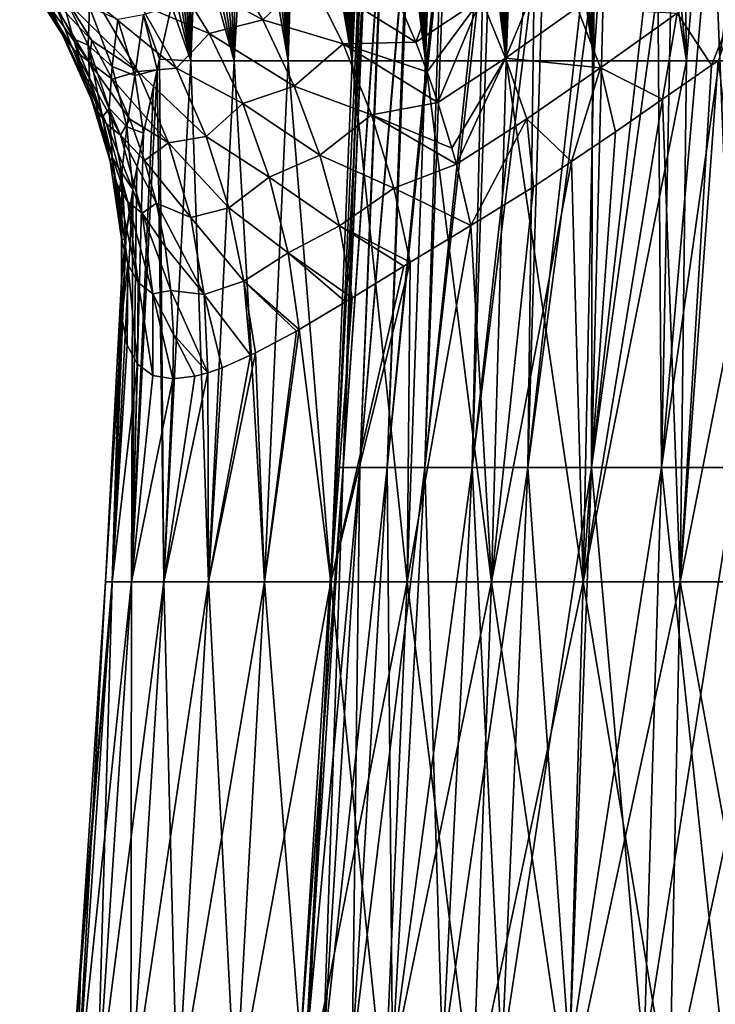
# Model space of a CAD drawing. Header units: metres. Extents: x 26 to 263, y -109 to 109.
# Tile 507 of 656: x 75 to 85, y 47 to 61. Entities that reach past the tile are written whole.
import ezdxf

# ---------------------------------------------------------------- set-up
doc = ezdxf.new("R2010")
doc.units = ezdxf.units.M
doc.layers.add('solid_500750', color=7, linetype='CONTINUOUS')

msp = doc.modelspace()

# ---------------------------------------------------------------- linework, layer by layer
at = {"layer": 'solid_500750'}
for points in [[(81.684097, 60.500385, 9.981249), (81.286934, 68.114441, 9.440097), (81.172264, 68.089569, 9.358122)], [(81.684097, 60.500385, 9.981249), (81.395271, 68.118271, 9.516115), (81.286934, 68.114441, 9.440097)], [(81.684097, 60.500385, 9.981249), (81.507332, 68.106926, 9.593202), (81.395271, 68.118271, 9.516115)], [(81.684097, 60.500385, 9.981249), (81.634537, 68.068565, 9.679015), (81.507332, 68.106926, 9.593202)], [(81.684097, 60.500385, 9.981249), (80.911308, 67.966537, 9.165247), (80.753113, 67.846764, 9.043899)], [(81.684097, 60.500385, 9.981249), (81.048988, 68.044113, 9.268091), (80.911308, 67.966537, 9.165247)], [(81.684097, 60.500385, 9.981249), (81.172264, 68.089569, 9.358122), (81.048988, 68.044113, 9.268091)], [(81.684097, 60.500385, 9.981249), (81.782043, 68.003372, 9.776025), (81.634537, 68.068565, 9.679015)], [(81.684097, 60.500385, 9.981249), (81.953728, 67.902893, 9.88558), (81.782043, 68.003372, 9.776025)], [(80.499313, 60.500385, 9.124457), (80.753113, 67.846764, 9.043899), (80.572395, 67.678085, 8.900758)], [(80.499313, 60.500385, 9.124457), (81.684097, 60.500385, 9.981249), (80.753113, 67.846764, 9.043899)], [(81.684097, 60.500385, 9.981249), (82.965652, 60.500385, 10.685098), (81.953728, 67.902893, 9.88558)], [(82.965652, 60.500385, 10.685098), (82.154106, 67.75206, 10.009079), (81.953728, 67.902893, 9.88558)], [(80.499313, 60.500385, 9.124457), (80.572395, 67.678085, 8.900758), (80.367157, 67.45591, 8.731836)], [(82.965652, 60.500385, 10.685098), (82.388733, 67.53936, 10.147728), (82.154106, 67.75206, 10.009079)], [(82.965652, 60.500385, 10.685098), (82.663574, 67.257324, 10.301973), (82.388733, 67.53936, 10.147728)], [(80.499313, 60.500385, 9.124457), (80.367157, 67.45591, 8.731836), (80.142563, 67.195084, 8.538237)], [(82.965652, 60.500385, 10.685098), (82.98465, 66.894409, 10.471313), (82.663574, 67.257324, 10.301973)], [(80.499313, 60.500385, 9.124457), (80.142563, 67.195084, 8.538237), (79.918869, 66.939781, 8.335031)], [(80.499313, 60.500385, 9.124457), (79.918869, 66.939781, 8.335031), (79.721992, 66.737633, 8.146345)], [(82.965652, 60.500385, 10.685098), (83.367538, 66.445877, 10.658002), (82.98465, 66.894409, 10.471313)], [(79.429466, 60.500385, 8.127853), (79.721992, 66.737633, 8.146345), (79.554741, 66.592751, 7.977898)], [(79.429466, 60.500385, 8.127853), (80.499313, 60.500385, 9.124457), (79.721992, 66.737633, 8.146345)], [(79.508743, 66.55407, 7.930303), (79.429466, 60.500385, 8.127853), (79.554741, 66.592751, 7.977898)], [(79.508743, 66.55407, 7.930303), (79.45005, 66.48922, 7.869324), (79.429466, 60.500385, 8.127853)], [(79.378815, 66.398117, 7.794566), (79.297478, 66.281242, 7.708034), (79.429466, 60.500385, 8.127853)], [(79.45005, 66.48922, 7.869324), (79.378815, 66.398117, 7.794566), (79.429466, 60.500385, 8.127853)], [(82.965652, 60.500385, 10.685098), (84.324348, 60.500385, 11.225221), (83.367538, 66.445877, 10.658002)], [(84.324348, 60.500385, 11.225221), (83.79406, 65.949257, 10.846847), (83.367538, 66.445877, 10.658002)], [(79.297478, 66.281242, 7.708034), (79.208473, 66.142876, 7.61168), (79.429466, 60.500385, 8.127853)], [(79.208473, 66.142876, 7.61168), (79.116631, 65.991577, 7.510283), (79.429466, 60.500385, 8.127853)], [(79.116631, 65.991577, 7.510283), (79.023079, 65.83226, 7.404706), (79.429466, 60.500385, 8.127853)], [(84.324348, 60.500385, 11.225221), (84.239906, 65.453751, 11.023202), (83.79406, 65.949257, 10.846847)], [(79.023079, 65.83226, 7.404706), (78.92881, 65.667908, 7.295827), (79.429466, 60.500385, 8.127853)], [(78.92881, 65.667908, 7.295827), (78.83342, 65.500656, 7.18287), (79.429466, 60.500385, 8.127853)], [(78.83342, 65.500656, 7.18287), (78.736282, 65.329842, 7.064801), (79.429466, 60.500385, 8.127853)], [(84.324348, 60.500385, 11.225221), (84.702988, 64.969231, 11.184441), (84.239906, 65.453751, 11.023202)], [(78.736282, 65.329842, 7.064801), (78.636116, 65.154243, 6.939644), (79.429466, 60.500385, 8.127853)], [(78.636116, 65.154243, 6.939644), (78.490952, 60.500385, 7.006706), (79.429466, 60.500385, 8.127853)], [(78.636116, 65.154243, 6.939644), (78.53228, 64.97345, 6.805992), (78.490952, 60.500385, 7.006706)], [(78.53228, 64.97345, 6.805992), (78.424652, 64.787277, 6.663013), (78.490952, 60.500385, 7.006706)], [(84.324348, 60.500385, 11.225221), (85.739365, 60.500385, 11.59334), (84.702988, 64.969231, 11.184441)], [(85.739365, 60.500385, 11.59334), (85.194748, 64.502182, 11.331694), (84.702988, 64.969231, 11.184441)], [(78.424652, 64.787277, 6.663013), (78.310524, 64.591835, 6.5061), (78.490952, 60.500385, 7.006706)], [(78.310524, 64.591835, 6.5061), (78.187241, 64.382835, 6.330015), (78.490952, 60.500385, 7.006706)], [(78.187241, 64.382835, 6.330015), (78.048218, 64.150002, 6.122481), (78.490952, 60.500385, 7.006706)], [(78.048218, 64.150002, 6.122481), (77.895531, 63.893887, 5.882686), (78.490952, 60.500385, 7.006706)], [(77.895531, 63.893887, 5.882686), (77.698135, 60.500385, 5.778196), (78.490952, 60.500385, 7.006706)], [(77.895531, 63.893887, 5.882686), (77.730148, 63.612782, 5.607369), (77.698135, 60.500385, 5.778196)], [(77.730148, 63.612782, 5.607369), (77.580788, 63.352493, 5.342975), (77.698135, 60.500385, 5.778196)], [(77.580788, 63.352493, 5.342975), (77.447273, 63.111515, 5.092308), (77.698135, 60.500385, 5.778196)], [(77.447273, 63.111515, 5.092308), (77.331879, 62.889713, 4.863692), (77.698135, 60.500385, 5.778196)], [(79.213623, 54.543747), (79.586929, 63.182442), (79.665291, 63.182442, 1.145579)], [(79.295456, 54.543747, -1.196412), (79.586929, 63.182442), (79.213623, 54.543747)], [(79.295456, 54.543747, 1.196412), (79.213623, 54.543747), (79.665291, 63.182442, 1.145579)], [(79.599152, 63.176834, -0.456587), (79.586929, 63.182442), (79.295456, 54.543747, -1.196412)], [(79.295456, 54.543747, 1.196412), (79.665291, 63.182442, 1.145579), (79.898911, 63.182442, 2.269818)], [(79.295456, 54.543747, 1.196412), (79.898911, 63.182442, 2.269818), (79.539444, 54.543747, 2.370537)], [(79.659027, 63.065556, -1.127867), (79.599152, 63.176834, -0.456587), (79.295456, 54.543747, -1.196412)], [(79.878441, 62.916149, -2.228696), (79.659027, 63.065556, -1.127867), (79.295456, 54.543747, -1.196412)], [(79.539444, 54.543747, 2.370537), (79.898911, 63.182442, 2.269818), (80.28344, 63.182442, 3.351775)], [(79.539444, 54.543747, 2.370537), (80.28344, 63.182442, 3.351775), (79.941032, 54.543747, 3.500504)], [(79.941032, 54.543747, 3.500504), (80.28344, 63.182442, 3.351775), (80.811714, 63.182442, 4.371295)], [(79.941032, 54.543747, 3.500504), (80.811714, 63.182442, 4.371295), (80.492744, 54.543747, 4.565262)], [(80.492744, 54.543747, 4.565262), (80.811714, 63.182442, 4.371295), (81.473892, 63.182442, 5.309385)], [(80.492744, 54.543747, 4.565262), (81.473892, 63.182442, 5.309385), (81.184303, 54.543747, 5.544979)], [(81.184303, 54.543747, 5.544979), (81.473892, 63.182442, 5.309385), (82.257637, 63.182442, 6.148572)], [(81.184303, 54.543747, 5.544979), (82.257637, 63.182442, 6.148572), (82.002831, 54.543747, 6.421403)], [(82.002831, 54.543747, 6.421403), (82.257637, 63.182442, 6.148572), (83.148346, 63.182442, 6.873223)], [(82.002831, 54.543747, 6.421403), (83.148346, 63.182442, 6.873223), (82.933067, 54.543747, 7.178208)], [(82.933067, 54.543747, 7.178208), (83.148346, 63.182442, 6.873223), (84.12944, 63.182442, 7.469838)], [(82.933067, 54.543747, 7.178208), (84.12944, 63.182442, 7.469838), (83.957695, 54.543747, 7.801298)], [(83.896812, 63.033592, -7.3502), (83.957695, 54.543747, -7.801298), (84.707283, 63.178856, -7.742071)], [(83.957695, 54.543747, 7.801298), (84.12944, 63.182442, 7.469838), (85.182632, 63.182442, 7.927305)], [(83.957695, 54.543747, 7.801298), (85.182632, 63.182442, 7.927305), (85.057617, 54.543747, 8.279063)], [(83.957695, 54.543747, -7.801298), (85.057617, 54.543747, -8.279063), (84.707283, 63.178856, -7.742071)], [(85.057617, 54.543747, -8.279063), (85.828125, 63.182442, -8.127894), (84.707283, 63.178856, -7.742071)], [(79.878441, 62.916149, -2.228696), (79.295456, 54.543747, -1.196412), (79.539444, 54.543747, -2.370537)], [(80.24115, 62.813889, -3.283958), (79.878441, 62.916149, -2.228696), (79.539444, 54.543747, -2.370537)], [(83.896812, 63.033592, -7.3502), (82.933067, 54.543747, -7.178208), (83.957695, 54.543747, -7.801298)], [(83.896812, 63.033592, -7.3502), (82.954025, 62.892796, -6.74374), (82.933067, 54.543747, -7.178208)], [(77.331879, 62.889713, 4.863692), (77.231232, 62.681938, 4.654294), (77.698135, 60.500385, 5.778196)], [(80.24115, 62.813889, -3.283958), (79.539444, 54.543747, -2.370537), (79.941032, 54.543747, -3.500504)], [(80.739067, 62.760197, -4.277068), (80.24115, 62.813889, -3.283958), (79.941032, 54.543747, -3.500504)], [(80.739067, 62.760197, -4.277068), (79.941032, 54.543747, -3.500504), (80.492744, 54.543747, -4.565262)], [(81.36393, 62.755531, -5.194196), (80.739067, 62.760197, -4.277068), (80.492744, 54.543747, -4.565262)], [(81.36393, 62.755531, -5.194196), (80.492744, 54.543747, -4.565262), (81.184303, 54.543747, -5.544979)], [(82.105919, 62.799793, -6.020959), (81.184303, 54.543747, -5.544979), (82.002831, 54.543747, -6.421403)], [(82.105919, 62.799793, -6.020959), (81.36393, 62.755531, -5.194196), (81.184303, 54.543747, -5.544979)], [(82.954025, 62.892796, -6.74374), (82.002831, 54.543747, -6.421403), (82.933067, 54.543747, -7.178208)], [(82.954025, 62.892796, -6.74374), (82.105919, 62.799793, -6.020959), (82.002831, 54.543747, -6.421403)], [(77.231232, 62.681938, 4.654294), (77.143715, 62.48605, 4.464016), (77.698135, 60.500385, 5.778196)], [(77.143715, 62.48605, 4.464016), (77.063171, 60.500385, 4.461147), (77.698135, 60.500385, 5.778196)], [(77.143715, 62.48605, 4.464016), (77.068443, 62.301025, 4.293987), (77.063171, 60.500385, 4.461147)], [(77.068443, 62.301025, 4.293987), (77.004303, 62.127048, 4.144378), (77.063171, 60.500385, 4.461147)], [(80.924454, 62.261364, -10.423149), (80.358246, 60.776123, -9.608643), (80.080109, 61.428368, -9.692312)], [(80.924454, 62.261364, -10.423149), (81.31839, 61.415134, -10.280505), (80.358246, 60.776123, -9.608643)], [(77.004303, 62.127048, 4.144378), (76.950882, 61.966316, 4.016556), (77.063171, 60.500385, 4.461147)], [(81.31839, 61.415134, -10.280505), (82.344673, 62.146603, -10.858294), (81.673584, 60.541435, -10.228819)], [(82.344673, 62.146603, -10.858294), (82.723389, 61.281597, -10.780293), (81.673584, 60.541435, -10.228819)], [(77.581284, 62.011417, -8.464378), (78.117737, 61.100197, -8.247037), (76.742043, 61.857262, -7.649926)], [(76.950882, 61.966316, 4.016556), (76.904533, 61.810768, 3.903575), (77.063171, 60.500385, 4.461147)], [(78.799614, 61.74432, -9.104332), (78.117737, 61.100197, -8.247037), (77.581284, 62.011417, -8.464378)], [(84.189926, 61.200653, -11.210619), (85.336967, 62.030838, -11.506662), (84.693504, 60.438457, -11.341998)], [(85.336967, 62.030838, -11.506662), (84.7864, 60.50354, -11.365994), (84.693504, 60.438457, -11.341998)], [(74.556892, 61.866856, -3.180725), (75.18483, 60.881027, -2.876762), (75.05954, 61.166214, -2.258309)], [(75.354813, 60.657475, -3.497375), (75.18483, 60.881027, -2.876762), (74.556892, 61.866856, -3.180725)], [(74.737045, 61.657013, -3.775696), (75.354813, 60.657475, -3.497375), (74.556892, 61.866856, -3.180725)], [(76.742043, 61.857262, -7.649926), (77.330521, 60.900875, -7.424), (76.316353, 61.332439, -6.687799)], [(78.117737, 61.100197, -8.247037), (77.330521, 60.900875, -7.424), (76.742043, 61.857262, -7.649926)], [(76.904533, 61.810768, 3.903575), (76.863678, 61.657375, 3.802767), (77.063171, 60.500385, 4.461147)], [(78.799614, 61.74432, -9.104332), (79.293076, 60.75008, -8.931679), (78.117737, 61.100197, -8.247037)], [(80.358246, 60.776123, -9.608643), (79.293076, 60.75008, -8.931679), (78.799614, 61.74432, -9.104332)], [(80.080109, 61.428368, -9.692312), (80.358246, 60.776123, -9.608643), (78.799614, 61.74432, -9.104332)], [(75.571297, 60.493816, -4.121019), (75.354813, 60.657475, -3.497375), (74.737045, 61.657013, -3.775696)], [(74.966057, 61.496506, -4.374221), (75.571297, 60.493816, -4.121019), (74.737045, 61.657013, -3.775696)], [(75.062347, 61.369473, -1.586086), (75.344093, 60.82164, -1.376777), (75.126312, 61.618275, -0.894861)], [(75.126312, 61.618275, -0.894861), (75.55938, 60.730923, -0.50389), (75.579269, 61.287289, 0.142308)], [(75.344093, 60.82164, -1.376777), (75.55938, 60.730923, -0.50389), (75.126312, 61.618275, -0.894861)], [(76.863678, 61.657375, 3.802767), (76.82254, 61.489117, 3.699826), (77.063171, 60.500385, 4.461147)], [(75.614273, 60.799088, -4.832561), (75.571297, 60.493816, -4.121019), (74.966057, 61.496506, -4.374221)], [(75.277161, 61.338585, -4.963832), (75.614273, 60.799088, -4.832561), (74.966057, 61.496506, -4.374221)], [(76.82254, 61.489117, 3.699826), (76.781357, 61.306683, 3.595321), (77.063171, 60.500385, 4.461147)], [(75.05954, 61.166214, -2.258309), (75.549156, 60.126911, -1.914371), (75.062347, 61.369473, -1.586086)], [(75.549156, 60.126911, -1.914371), (75.344093, 60.82164, -1.376777), (75.062347, 61.369473, -1.586086)], [(76.289131, 60.343422, -5.626383), (75.614273, 60.799088, -4.832561), (75.277161, 61.338585, -4.963832)], [(75.723114, 61.316063, -5.828883), (76.289131, 60.343422, -5.626383), (75.277161, 61.338585, -4.963832)], [(76.316353, 61.332439, -6.687799), (76.852219, 60.393517, -6.505348), (75.723114, 61.316063, -5.828883)], [(76.852219, 60.393517, -6.505348), (76.289131, 60.343422, -5.626383), (75.723114, 61.316063, -5.828883)], [(77.330521, 60.900875, -7.424), (76.852219, 60.393517, -6.505348), (76.316353, 61.332439, -6.687799)], [(81.31839, 61.415134, -10.280505), (80.524429, 60.342514, -9.580498), (80.358246, 60.776123, -9.608643)], [(81.31839, 61.415134, -10.280505), (80.682785, 59.889889, -9.573312), (80.524429, 60.342514, -9.580498)], [(81.31839, 61.415134, -10.280505), (81.673584, 60.541435, -10.228819), (80.682785, 59.889889, -9.573312)], [(75.18483, 60.881027, -2.876762), (75.549156, 60.126911, -1.914371), (75.05954, 61.166214, -2.258309)], [(75.55938, 60.730923, -0.50389), (75.912308, 60.419952, 0.596797), (75.579269, 61.287289, 0.142308)], [(75.579269, 61.287289, 0.142308), (75.912308, 60.419952, 0.596797), (75.994865, 61.107941, 1.250167)], [(75.994865, 61.107941, 1.250167), (76.241142, 60.284386, 1.766961), (76.369385, 61.176559, 2.360008)], [(76.241142, 60.284386, 1.766961), (76.570175, 60.367863, 2.999882), (76.369385, 61.176559, 2.360008)], [(76.369385, 61.176559, 2.360008), (76.604797, 60.524227, 3.105329), (76.781357, 61.306683, 3.595321)], [(76.369385, 61.176559, 2.360008), (76.570175, 60.367863, 2.999882), (76.604797, 60.524227, 3.105329)], [(76.781357, 61.306683, 3.595321), (76.604797, 60.524227, 3.105329), (77.063171, 60.500385, 4.461147)], [(81.673584, 60.541435, -10.228819), (82.723389, 61.281597, -10.780293), (83.067047, 60.398796, -10.797479)], [(82.723389, 61.281597, -10.780293), (84.189926, 61.200653, -11.210619), (83.067047, 60.398796, -10.797479)], [(83.067047, 60.398796, -10.797479), (84.189926, 61.200653, -11.210619), (83.975739, 59.938225, -11.12903)], [(84.189926, 61.200653, -11.210619), (84.693504, 60.438457, -11.341998), (83.975739, 59.938225, -11.12903)], [(75.912308, 60.419952, 0.596797), (76.241142, 60.284386, 1.766961), (75.994865, 61.107941, 1.250167)], [(78.117737, 61.100197, -8.247037), (78.577621, 60.131065, -8.126415), (77.330521, 60.900875, -7.424)], [(79.293076, 60.75008, -8.931679), (78.577621, 60.131065, -8.126415), (78.117737, 61.100197, -8.247037)], [(75.18483, 60.881027, -2.876762), (75.664482, 59.81459, -2.575028), (75.549156, 60.126911, -1.914371)], [(75.826256, 59.576263, -3.239026), (75.664482, 59.81459, -2.575028), (75.18483, 60.881027, -2.876762)], [(75.354813, 60.657475, -3.497375), (75.826256, 59.576263, -3.239026), (75.18483, 60.881027, -2.876762)], [(77.330521, 60.900875, -7.424), (77.82328, 59.874786, -7.295191), (76.852219, 60.393517, -6.505348)], [(78.577621, 60.131065, -8.126415), (77.82328, 59.874786, -7.295191), (77.330521, 60.900875, -7.424)], [(75.344093, 60.82164, -1.376777), (75.58075, 60.255905, -1.159617), (75.55938, 60.730923, -0.50389)], [(75.549156, 60.126911, -1.914371), (75.58075, 60.255905, -1.159617), (75.344093, 60.82164, -1.376777)], [(75.614273, 60.799088, -4.832561), (75.912712, 60.233913, -4.716408), (75.571297, 60.493816, -4.121019)], [(76.289131, 60.343422, -5.626383), (75.912712, 60.233913, -4.716408), (75.614273, 60.799088, -4.832561)], [(79.293076, 60.75008, -8.931679), (79.708199, 59.707813, -8.874314), (78.577621, 60.131065, -8.126415)], [(80.358246, 60.776123, -9.608643), (80.524429, 60.342514, -9.580498), (79.293076, 60.75008, -8.931679)], [(80.682785, 59.889889, -9.573312), (79.708199, 59.707813, -8.874314), (79.293076, 60.75008, -8.931679)], [(80.524429, 60.342514, -9.580498), (80.682785, 59.889889, -9.573312), (79.293076, 60.75008, -8.931679)], [(76.035873, 59.410744, -3.90464), (75.826256, 59.576263, -3.239026), (75.354813, 60.657475, -3.497375)], [(75.571297, 60.493816, -4.121019), (76.035873, 59.410744, -3.90464), (75.354813, 60.657475, -3.497375)], [(75.55938, 60.730923, -0.50389), (75.869453, 59.806309, -0.083731), (75.912308, 60.419952, 0.596797)], [(75.770592, 59.67535, -0.935781), (75.869453, 59.806309, -0.083731), (75.55938, 60.730923, -0.50389)], [(75.58075, 60.255905, -1.159617), (75.770592, 59.67535, -0.935781), (75.55938, 60.730923, -0.50389)], [(76.170769, 59.646301, -4.61604), (76.035873, 59.410744, -3.90464), (75.571297, 60.493816, -4.121019)], [(75.912712, 60.233913, -4.716408), (76.170769, 59.646301, -4.61604), (75.571297, 60.493816, -4.121019)], [(76.570175, 60.367863, 2.999882), (76.669785, 52.866787, 4.485949), (76.604797, 60.524227, 3.105329)], [(76.669785, 52.866787, 4.485949), (77.063171, 60.500385, 4.461147), (76.604797, 60.524227, 3.105329)], [(76.669785, 52.866787, 4.485949), (77.321365, 52.866787, 5.870628), (77.063171, 60.500385, 4.461147)], [(77.321365, 52.866787, 5.870628), (77.698135, 60.500385, 5.778196), (77.063171, 60.500385, 4.461147)], [(77.321365, 52.866787, 5.870628), (78.141357, 52.866787, 7.162724), (77.698135, 60.500385, 5.778196)], [(78.141357, 52.866787, 7.162724), (78.490952, 60.500385, 7.006706), (77.698135, 60.500385, 5.778196)], [(78.141357, 52.866787, 7.162724), (79.116821, 52.866787, 8.341859), (78.490952, 60.500385, 7.006706)], [(79.116821, 52.866787, 8.341859), (79.429466, 60.500385, 8.127853), (78.490952, 60.500385, 7.006706)], [(79.116821, 52.866787, 8.341859), (80.232384, 52.866787, 9.389439), (79.429466, 60.500385, 8.127853)], [(80.232384, 52.866787, 9.389439), (80.499313, 60.500385, 9.124457), (79.429466, 60.500385, 8.127853)], [(80.232384, 52.866787, 9.389439), (81.470436, 52.866787, 10.28894), (80.499313, 60.500385, 9.124457)], [(81.470436, 52.866787, 10.28894), (81.684097, 60.500385, 9.981249), (80.499313, 60.500385, 9.124457)], [(81.673584, 60.541435, -10.228819), (80.889252, 59.221802, -9.602729), (80.682785, 59.889889, -9.573312)], [(81.673584, 60.541435, -10.228819), (80.9543, 58.986729, -9.624231), (80.889252, 59.221802, -9.602729)], [(81.673584, 60.541435, -10.228819), (81.985672, 59.650856, -10.268753), (80.9543, 58.986729, -9.624231)], [(81.470436, 52.866787, 10.28894), (82.81147, 52.866787, 11.02618), (81.684097, 60.500385, 9.981249)], [(81.673584, 60.541435, -10.228819), (83.067047, 60.398796, -10.797479), (81.985672, 59.650856, -10.268753)], [(82.81147, 52.866787, 11.02618), (82.965652, 60.500385, 10.685098), (81.684097, 60.500385, 9.981249)], [(82.81147, 52.866787, 11.02618), (84.324348, 60.500385, 11.225221), (82.965652, 60.500385, 10.685098)], [(82.81147, 52.866787, 11.02618), (84.234337, 52.866787, 11.589531), (84.324348, 60.500385, 11.225221)], [(84.7864, 60.50354, -11.365994), (85.716583, 52.866787, -11.970107), (84.234337, 52.866787, -11.589531)], [(84.693504, 60.438457, -11.341998), (84.7864, 60.50354, -11.365994), (84.234337, 52.866787, -11.589531)], [(84.234337, 52.866787, 11.589531), (85.739365, 60.500385, 11.59334), (84.324348, 60.500385, 11.225221)], [(84.234337, 52.866787, 11.589531), (85.716583, 52.866787, 11.970107), (85.739365, 60.500385, 11.59334)], [(75.869453, 59.806309, -0.083731), (76.126373, 59.532063, 1.082331), (75.912308, 60.419952, 0.596797)], [(75.912308, 60.419952, 0.596797), (76.126373, 59.532063, 1.082331), (76.241142, 60.284386, 1.766961)], [(76.289131, 60.343422, -5.626383), (76.738869, 59.30088, -5.490951), (75.912712, 60.233913, -4.716408)], [(76.570175, 60.367863, 2.999882), (76.196892, 52.866787, 3.030523), (76.669785, 52.866787, 4.485949)], [(76.570175, 60.367863, 2.999882), (76.51577, 60.118633, 2.826478), (76.196892, 52.866787, 3.030523)], [(76.241142, 60.284386, 1.766961), (76.37262, 59.440647, 2.311527), (76.570175, 60.367863, 2.999882)], [(76.852219, 60.393517, -6.505348), (77.289139, 59.393417, -6.399546), (76.289131, 60.343422, -5.626383)], [(77.289139, 59.393417, -6.399546), (76.738869, 59.30088, -5.490951), (76.289131, 60.343422, -5.626383)], [(76.570175, 60.367863, 2.999882), (76.37262, 59.440647, 2.311527), (76.51577, 60.118633, 2.826478)], [(77.82328, 59.874786, -7.295191), (77.289139, 59.393417, -6.399546), (76.852219, 60.393517, -6.505348)], [(81.985672, 59.650856, -10.268753), (83.067047, 60.398796, -10.797479), (82.642365, 59.025341, -10.595052)], [(83.067047, 60.398796, -10.797479), (83.284454, 59.461136, -10.875771), (82.642365, 59.025341, -10.595052)], [(83.067047, 60.398796, -10.797479), (83.975739, 59.938225, -11.12903), (83.284454, 59.461136, -10.875771)], [(83.975739, 59.938225, -11.12903), (84.693504, 60.438457, -11.341998), (84.234337, 52.866787, -11.589531)], [(75.549156, 60.126911, -1.914371), (75.881378, 59.030014, -1.561922), (75.58075, 60.255905, -1.159617)], [(75.881378, 59.030014, -1.561922), (75.770592, 59.67535, -0.935781), (75.58075, 60.255905, -1.159617)], [(76.738869, 59.30088, -5.490951), (76.170769, 59.646301, -4.61604), (75.912712, 60.233913, -4.716408)], [(76.126373, 59.532063, 1.082331), (76.37262, 59.440647, 2.311527), (76.241142, 60.284386, 1.766961)], [(75.664482, 59.81459, -2.575028), (75.881378, 59.030014, -1.561922), (75.549156, 60.126911, -1.914371)], [(76.51577, 60.118633, 2.826478), (76.37262, 59.440647, 2.311527), (76.196892, 52.866787, 3.030523)], [(78.577621, 60.131065, -8.126415), (78.954353, 59.119637, -8.103635), (77.82328, 59.874786, -7.295191)], [(79.708199, 59.707813, -8.874314), (78.954353, 59.119637, -8.103635), (78.577621, 60.131065, -8.126415)], [(77.82328, 59.874786, -7.295191), (78.212364, 58.79776, -7.265007), (77.289139, 59.393417, -6.399546)], [(78.954353, 59.119637, -8.103635), (78.212364, 58.79776, -7.265007), (77.82328, 59.874786, -7.295191)], [(80.682785, 59.889889, -9.573312), (80.889252, 59.221802, -9.602729), (79.708199, 59.707813, -8.874314)], [(83.975739, 59.938225, -11.12903), (84.234337, 52.866787, -11.589531), (82.81147, 52.866787, -11.02618)], [(83.284454, 59.461136, -10.875771), (83.975739, 59.938225, -11.12903), (82.81147, 52.866787, -11.02618)], [(75.664482, 59.81459, -2.575028), (75.985054, 58.688026, -2.281531), (75.881378, 59.030014, -1.561922)], [(76.140778, 58.434143, -3.005945), (75.985054, 58.688026, -2.281531), (75.664482, 59.81459, -2.575028)], [(75.826256, 59.576263, -3.239026), (76.140778, 58.434143, -3.005945), (75.664482, 59.81459, -2.575028)], [(75.770592, 59.67535, -0.935781), (75.912659, 59.083294, -0.706551), (75.869453, 59.806309, -0.083731)], [(75.869453, 59.806309, -0.083731), (76.052559, 58.858562, 0.359121), (76.126373, 59.532063, 1.082331)], [(75.912659, 59.083294, -0.706551), (76.052559, 58.858562, 0.359121), (75.869453, 59.806309, -0.083731)], [(75.881378, 59.030014, -1.561922), (75.912659, 59.083294, -0.706551), (75.770592, 59.67535, -0.935781)], [(76.170769, 59.646301, -4.61604), (76.386711, 59.03952, -4.532128), (76.035873, 59.410744, -3.90464)], [(76.738869, 59.30088, -5.490951), (76.386711, 59.03952, -4.532128), (76.170769, 59.646301, -4.61604)], [(79.708199, 59.707813, -8.874314), (80.038589, 58.635662, -8.932224), (78.954353, 59.119637, -8.103635)], [(80.9543, 58.986729, -9.624231), (80.038589, 58.635662, -8.932224), (79.708199, 59.707813, -8.874314)], [(80.889252, 59.221802, -9.602729), (80.9543, 58.986729, -9.624231), (79.708199, 59.707813, -8.874314)], [(81.985672, 59.650856, -10.268753), (81.166832, 58.087154, -9.759951), (80.9543, 58.986729, -9.624231)], [(81.985672, 59.650856, -10.268753), (82.084152, 58.656834, -10.31233), (81.166832, 58.087154, -9.759951)], [(81.985672, 59.650856, -10.268753), (82.642365, 59.025341, -10.595052), (82.084152, 58.656834, -10.31233)], [(76.349564, 58.267811, -3.729619), (76.140778, 58.434143, -3.005945), (75.826256, 59.576263, -3.239026)], [(76.035873, 59.410744, -3.90464), (76.349564, 58.267811, -3.729619), (75.826256, 59.576263, -3.239026)], [(76.052559, 58.858562, 0.359121), (76.215546, 58.616791, 1.58433), (76.126373, 59.532063, 1.082331)], [(76.126373, 59.532063, 1.082331), (76.215546, 58.616791, 1.58433), (76.37262, 59.440647, 2.311527)], [(76.37262, 59.440647, 2.311527), (76.272507, 58.930649, 1.876883), (76.196892, 52.866787, 3.030523)], [(76.37262, 59.440647, 2.311527), (76.215546, 58.616791, 1.58433), (76.272507, 58.930649, 1.876883)], [(82.642365, 59.025341, -10.595052), (83.284454, 59.461136, -10.875771), (82.81147, 52.866787, -11.02618)], [(76.559029, 58.416904, -4.465258), (76.349564, 58.267811, -3.729619), (76.035873, 59.410744, -3.90464)], [(76.386711, 59.03952, -4.532128), (76.559029, 58.416904, -4.465258), (76.035873, 59.410744, -3.90464)], [(76.738869, 59.30088, -5.490951), (77.063591, 58.206612, -5.425415), (76.386711, 59.03952, -4.532128)], [(77.289139, 59.393417, -6.399546), (77.619804, 58.348461, -6.372244), (76.738869, 59.30088, -5.490951)], [(77.619804, 58.348461, -6.372244), (77.063591, 58.206612, -5.425415), (76.738869, 59.30088, -5.490951)], [(78.212364, 58.79776, -7.265007), (77.619804, 58.348461, -6.372244), (77.289139, 59.393417, -6.399546)], [(75.881378, 59.030014, -1.561922), (76.050407, 57.896801, -1.207758), (75.912659, 59.083294, -0.706551)], [(75.985054, 58.688026, -2.281531), (76.050407, 57.896801, -1.207758), (75.881378, 59.030014, -1.561922)], [(75.912659, 59.083294, -0.706551), (76.006508, 58.483212, -0.473277), (76.052559, 58.858562, 0.359121)], [(76.050407, 57.896801, -1.207758), (76.006508, 58.483212, -0.473277), (75.912659, 59.083294, -0.706551)], [(77.063591, 58.206612, -5.425415), (76.559029, 58.416904, -4.465258), (76.386711, 59.03952, -4.532128)], [(78.954353, 59.119637, -8.103635), (79.241974, 58.081993, -8.179023), (78.212364, 58.79776, -7.265007)], [(80.038589, 58.635662, -8.932224), (79.241974, 58.081993, -8.179023), (78.954353, 59.119637, -8.103635)], [(82.642365, 59.025341, -10.595052), (82.81147, 52.866787, -11.02618), (81.470436, 52.866787, -10.28894)], [(82.084152, 58.656834, -10.31233), (82.642365, 59.025341, -10.595052), (81.470436, 52.866787, -10.28894)], [(76.006508, 58.483212, -0.473277), (76.051704, 57.878559, -0.237305), (76.052559, 58.858562, 0.359121)], [(76.051704, 57.878559, -0.237305), (76.104919, 57.894493, 0.816108), (76.052559, 58.858562, 0.359121)], [(76.052559, 58.858562, 0.359121), (76.104919, 57.894493, 0.816108), (76.215546, 58.616791, 1.58433)], [(76.272507, 58.930649, 1.876883), (76.215546, 58.616791, 1.58433), (76.196892, 52.866787, 3.030523)], [(80.9543, 58.986729, -9.624231), (81.166832, 58.087154, -9.759951), (80.038589, 58.635662, -8.932224)], [(78.212364, 58.79776, -7.265007), (78.490135, 57.688755, -7.334614), (77.619804, 58.348461, -6.372244)], [(79.241974, 58.081993, -8.179023), (78.490135, 57.688755, -7.334614), (78.212364, 58.79776, -7.265007)], [(76.215546, 58.616791, 1.58433), (75.910133, 52.866787, 1.527305), (76.196892, 52.866787, 3.030523)], [(76.215546, 58.616791, 1.58433), (76.117142, 57.987827, 0.924395), (75.910133, 52.866787, 1.527305)], [(75.985054, 58.688026, -2.281531), (76.141068, 57.523563, -2.001948), (76.050407, 57.896801, -1.207758)], [(76.292999, 57.253639, -2.802551), (76.141068, 57.523563, -2.001948), (75.985054, 58.688026, -2.281531)], [(76.140778, 58.434143, -3.005945), (76.292999, 57.253639, -2.802551), (75.985054, 58.688026, -2.281531)], [(76.215546, 58.616791, 1.58433), (76.104919, 57.894493, 0.816108), (76.117142, 57.987827, 0.924395)], [(80.038589, 58.635662, -8.932224), (80.275467, 57.551098, -9.103345), (79.241974, 58.081993, -8.179023)], [(80.038589, 58.635662, -8.932224), (81.166832, 58.087154, -9.759951), (80.275467, 57.551098, -9.103345)], [(81.166832, 58.087154, -9.759951), (82.084152, 58.656834, -10.31233), (81.470436, 52.866787, -10.28894)], [(76.050407, 57.896801, -1.207758), (76.051704, 57.878559, -0.237305), (76.006508, 58.483212, -0.473277)], [(76.506874, 57.087143, -3.599162), (76.292999, 57.253639, -2.802551), (76.140778, 58.434143, -3.005945)], [(76.349564, 58.267811, -3.729619), (76.506874, 57.087143, -3.599162), (76.140778, 58.434143, -3.005945)], [(76.559029, 58.416904, -4.465258), (76.687057, 57.782055, -4.415693), (76.349564, 58.267811, -3.729619)], [(77.257568, 57.079735, -5.430951), (76.687057, 57.782055, -4.415693), (76.559029, 58.416904, -4.465258)], [(77.063591, 58.206612, -5.425415), (77.257568, 57.079735, -5.430951), (76.559029, 58.416904, -4.465258)], [(77.619804, 58.348461, -6.372244), (77.838127, 57.27528, -6.424415), (77.063591, 58.206612, -5.425415)], [(78.490135, 57.688755, -7.334614), (77.838127, 57.27528, -6.424415), (77.619804, 58.348461, -6.372244)], [(76.770317, 57.138634, -4.383617), (76.506874, 57.087143, -3.599162), (76.349564, 58.267811, -3.729619)], [(76.687057, 57.782055, -4.415693), (76.770317, 57.138634, -4.383617), (76.349564, 58.267811, -3.729619)], [(77.838127, 57.27528, -6.424415), (77.257568, 57.079735, -5.430951), (77.063591, 58.206612, -5.425415)], [(79.241974, 58.081993, -8.179023), (79.429466, 57.030056, -8.347275), (78.490135, 57.688755, -7.334614)], [(79.241974, 58.081993, -8.179023), (80.275467, 57.551098, -9.103345), (80.182556, 57.494129, -9.027222)], [(79.241974, 58.081993, -8.179023), (80.182556, 57.494129, -9.027222), (79.429466, 57.030056, -8.347275)], [(81.166832, 58.087154, -9.759951), (81.470436, 52.866787, -10.28894), (80.232384, 52.866787, -9.389439)], [(80.275467, 57.551098, -9.103345), (81.166832, 58.087154, -9.759951), (80.232384, 52.866787, -9.389439)], [(76.117142, 57.987827, 0.924395), (76.104919, 57.894493, 0.816108), (75.910133, 52.866787, 1.527305)], [(76.104919, 57.894493, 0.816108), (76.047882, 57.272789), (75.910133, 52.866787, 1.527305)], [(76.051704, 57.878559, -0.237305), (76.047882, 57.272789), (76.104919, 57.894493, 0.816108)], [(76.051704, 57.878559, -0.237305), (76.054588, 56.734665, -0.88397), (76.047882, 57.272789)], [(76.050407, 57.896801, -1.207758), (76.054588, 56.734665, -0.88397), (76.051704, 57.878559, -0.237305)], [(76.141068, 57.523563, -2.001948), (76.054588, 56.734665, -0.88397), (76.050407, 57.896801, -1.207758)], [(77.257568, 57.079735, -5.430951), (76.770317, 57.138634, -4.383617), (76.687057, 57.782055, -4.415693)], [(78.490135, 57.688755, -7.334614), (78.650444, 56.565166, -7.500635), (77.838127, 57.27528, -6.424415)], [(78.490135, 57.688755, -7.334614), (79.429466, 57.030056, -8.347275), (79.32869, 56.96822, -8.246866)], [(78.490135, 57.688755, -7.334614), (79.32869, 56.96822, -8.246866), (78.650444, 56.565166, -7.500635)], [(76.141068, 57.523563, -2.001948), (76.132469, 56.334732, -1.763402), (76.054588, 56.734665, -0.88397)], [(76.141068, 57.523563, -2.001948), (76.280357, 56.058052, -2.632796), (76.132469, 56.334732, -1.763402)], [(76.292999, 57.253639, -2.802551), (76.280357, 56.058052, -2.632796), (76.141068, 57.523563, -2.001948)], [(80.275467, 57.551098, -9.103345), (80.232384, 52.866787, -9.389439), (79.116821, 52.866787, -8.341859)], [(80.182556, 57.494129, -9.027222), (80.275467, 57.551098, -9.103345), (79.116821, 52.866787, -8.341859)], [(79.429466, 57.030056, -8.347275), (80.182556, 57.494129, -9.027222), (79.116821, 52.866787, -8.341859)], [(76.047882, 57.272789), (75.814049, 52.866779), (75.910133, 52.866787, 1.527305)], [(76.054588, 56.734665, -0.88397), (75.814049, 52.866779), (76.047882, 57.272789)], [(77.838127, 57.27528, -6.424415), (77.939278, 56.186852, -6.550385), (77.257568, 57.079735, -5.430951)], [(77.838127, 57.27528, -6.424415), (78.650444, 56.565166, -7.500635), (78.609917, 56.542038, -7.451667)], [(77.838127, 57.27528, -6.424415), (78.609917, 56.542038, -7.451667), (78.012482, 56.222569, -6.658227)], [(77.838127, 57.27528, -6.424415), (78.012482, 56.222569, -6.658227), (77.939278, 56.186852, -6.550385)], [(76.292999, 57.253639, -2.802551), (76.505325, 55.891201, -3.515369), (76.280357, 56.058052, -2.632796)], [(76.506874, 57.087143, -3.599162), (76.505325, 55.891201, -3.515369), (76.292999, 57.253639, -2.802551)], [(76.770317, 57.138634, -4.383617), (76.808311, 56.490322, -4.369214), (76.506874, 57.087143, -3.599162)], [(76.770317, 57.138634, -4.383617), (77.31427, 55.931751, -5.500076), (76.808311, 56.490322, -4.369214)], [(77.257568, 57.079735, -5.430951), (77.31427, 55.931751, -5.500076), (76.770317, 57.138634, -4.383617)], [(76.506874, 57.087143, -3.599162), (76.800583, 55.840805, -4.37267), (76.505325, 55.891201, -3.515369)], [(76.808311, 56.490322, -4.369214), (76.800583, 55.840805, -4.37267), (76.506874, 57.087143, -3.599162)], [(77.257568, 57.079735, -5.430951), (77.939278, 56.186852, -6.550385), (77.523239, 56.005016, -5.880793)], [(77.257568, 57.079735, -5.430951), (77.523239, 56.005016, -5.880793), (77.31427, 55.931751, -5.500076)], [(79.32869, 56.96822, -8.246866), (79.429466, 57.030056, -8.347275), (79.116821, 52.866787, -8.341859)], [(78.650444, 56.565166, -7.500635), (79.32869, 56.96822, -8.246866), (79.116821, 52.866787, -8.341859)], [(76.054588, 56.734665, -0.88397), (75.910133, 52.866787, -1.527305), (75.814049, 52.866779)], [(76.054588, 56.734665, -0.88397), (76.132469, 56.334732, -1.763402), (75.910133, 52.866787, -1.527305)], [(78.650444, 56.565166, -7.500635), (79.116821, 52.866787, -8.341859), (78.141357, 52.866787, -7.162724)], [(78.609917, 56.542038, -7.451667), (78.650444, 56.565166, -7.500635), (78.141357, 52.866787, -7.162724)], [(76.808311, 56.490322, -4.369214), (77.123657, 55.880077, -5.119009), (76.800583, 55.840805, -4.37267)], [(76.808311, 56.490322, -4.369214), (77.31427, 55.931751, -5.500076), (77.123657, 55.880077, -5.119009)], [(78.012482, 56.222569, -6.658227), (78.609917, 56.542038, -7.451667), (78.141357, 52.866787, -7.162724)], [(76.132469, 56.334732, -1.763402), (76.280357, 56.058052, -2.632796), (75.910133, 52.866787, -1.527305)], [(78.012482, 56.222569, -6.658227), (78.141357, 52.866787, -7.162724), (77.321365, 52.866787, -5.870628)], [(77.939278, 56.186852, -6.550385), (78.012482, 56.222569, -6.658227), (77.321365, 52.866787, -5.870628)], [(77.523239, 56.005016, -5.880793), (77.939278, 56.186852, -6.550385), (77.321365, 52.866787, -5.870628)], [(76.280357, 56.058052, -2.632796), (76.196892, 52.866787, -3.030523), (75.910133, 52.866787, -1.527305)], [(76.280357, 56.058052, -2.632796), (76.505325, 55.891201, -3.515369), (76.196892, 52.866787, -3.030523)], [(77.31427, 55.931751, -5.500076), (77.523239, 56.005016, -5.880793), (77.321365, 52.866787, -5.870628)], [(76.505325, 55.891201, -3.515369), (76.800583, 55.840805, -4.37267), (76.196892, 52.866787, -3.030523)], [(76.800583, 55.840805, -4.37267), (76.669785, 52.866787, -4.485949), (76.196892, 52.866787, -3.030523)], [(77.31427, 55.931751, -5.500076), (77.321365, 52.866787, -5.870628), (76.669785, 52.866787, -4.485949)], [(77.123657, 55.880077, -5.119009), (77.31427, 55.931751, -5.500076), (76.669785, 52.866787, -4.485949)], [(76.800583, 55.840805, -4.37267), (77.123657, 55.880077, -5.119009), (76.669785, 52.866787, -4.485949)], [(79.295456, 54.543747, 1.196412), (78.7425, 45.915028, 1.272414), (78.655464, 45.915028)], [(79.295456, 54.543747, 1.196412), (78.655464, 45.915028), (79.213623, 54.543747)], [(78.7425, 45.915028, -1.272414), (79.213623, 54.543747), (78.655464, 45.915028)], [(79.539444, 54.543747, 2.370537), (79.001984, 45.915028, 2.521126), (78.7425, 45.915028, 1.272414)], [(79.295456, 54.543747, 1.196412), (79.539444, 54.543747, 2.370537), (78.7425, 45.915028, 1.272414)], [(78.7425, 45.915028, -1.272414), (79.295456, 54.543747, -1.196412), (79.213623, 54.543747)], [(78.7425, 45.915028, -1.272414), (79.001984, 45.915028, -2.521126), (79.295456, 54.543747, -1.196412)], [(79.941032, 54.543747, 3.500504), (79.429085, 45.915028, 3.722873), (79.001984, 45.915028, 2.521126)], [(79.539444, 54.543747, 2.370537), (79.941032, 54.543747, 3.500504), (79.001984, 45.915028, 2.521126)], [(79.001984, 45.915028, -2.521126), (79.539444, 54.543747, -2.370537), (79.295456, 54.543747, -1.196412)], [(79.001984, 45.915028, -2.521126), (79.429085, 45.915028, -3.722873), (79.539444, 54.543747, -2.370537)], [(80.492744, 54.543747, 4.565262), (80.015846, 45.915028, 4.855271), (79.429085, 45.915028, 3.722873)], [(79.941032, 54.543747, 3.500504), (80.492744, 54.543747, 4.565262), (79.429085, 45.915028, 3.722873)], [(79.429085, 45.915028, -3.722873), (79.941032, 54.543747, -3.500504), (79.539444, 54.543747, -2.370537)], [(79.429085, 45.915028, -3.722873), (80.015846, 45.915028, -4.855271), (79.941032, 54.543747, -3.500504)], [(80.015846, 45.915028, -4.855271), (80.492744, 54.543747, -4.565262), (79.941032, 54.543747, -3.500504)], [(81.184303, 54.543747, 5.544979), (80.751335, 45.915028, 5.897224), (80.015846, 45.915028, 4.855271)], [(80.492744, 54.543747, 4.565262), (81.184303, 54.543747, 5.544979), (80.015846, 45.915028, 4.855271)], [(80.015846, 45.915028, -4.855271), (80.751335, 45.915028, -5.897224), (80.492744, 54.543747, -4.565262)], [(80.751335, 45.915028, -5.897224), (81.184303, 54.543747, -5.544979), (80.492744, 54.543747, -4.565262)], [(82.002831, 54.543747, 6.421403), (81.621857, 45.915028, 6.829323), (80.751335, 45.915028, 5.897224)], [(81.184303, 54.543747, 5.544979), (82.002831, 54.543747, 6.421403), (80.751335, 45.915028, 5.897224)], [(80.751335, 45.915028, -5.897224), (81.621857, 45.915028, -6.829323), (81.184303, 54.543747, -5.544979)], [(81.621857, 45.915028, -6.829323), (82.002831, 54.543747, -6.421403), (81.184303, 54.543747, -5.544979)], [(82.933067, 54.543747, 7.178208), (82.611191, 45.915028, 7.634205), (81.621857, 45.915028, 6.829323)], [(82.002831, 54.543747, 6.421403), (82.933067, 54.543747, 7.178208), (81.621857, 45.915028, 6.829323)], [(81.621857, 45.915028, -6.829323), (82.611191, 45.915028, -7.634205), (82.002831, 54.543747, -6.421403)], [(82.611191, 45.915028, -7.634205), (82.933067, 54.543747, -7.178208), (82.002831, 54.543747, -6.421403)], [(83.957695, 54.543747, 7.801298), (83.700905, 45.915028, 8.296876), (82.611191, 45.915028, 7.634205)], [(82.933067, 54.543747, 7.178208), (83.957695, 54.543747, 7.801298), (82.611191, 45.915028, 7.634205)], [(82.611191, 45.915028, -7.634205), (83.700905, 45.915028, -8.296876), (82.933067, 54.543747, -7.178208)], [(83.700905, 45.915028, -8.296876), (83.957695, 54.543747, -7.801298), (82.933067, 54.543747, -7.178208)], [(85.057617, 54.543747, 8.279063), (84.870705, 45.915028, 8.804992), (83.700905, 45.915028, 8.296876)], [(83.957695, 54.543747, 7.801298), (85.057617, 54.543747, 8.279063), (83.700905, 45.915028, 8.296876)], [(83.700905, 45.915028, -8.296876), (84.870705, 45.915028, -8.804992), (83.957695, 54.543747, -7.801298)], [(84.870705, 45.915028, -8.804992), (85.057617, 54.543747, -8.279063), (83.957695, 54.543747, -7.801298)], [(75.910133, 52.866787, -1.527305), (75.2939, 45.237633), (75.459183, 47.441353)], [(75.394096, 45.237633, -1.592496), (75.2939, 45.237633), (75.910133, 52.866787, -1.527305)], [(75.394096, 45.237633, 1.592496), (75.910133, 52.866787, 1.527305), (75.814049, 52.866779)], [(75.394096, 45.237633, 1.592496), (75.693085, 45.237633, 3.159878), (75.910133, 52.866787, 1.527305)], [(75.394096, 45.237633, -1.592496), (75.910133, 52.866787, -1.527305), (76.196892, 52.866787, -3.030523)], [(75.693085, 45.237633, -3.159878), (75.394096, 45.237633, -1.592496), (76.196892, 52.866787, -3.030523)], [(75.459183, 47.441353), (75.394096, 45.237633, 1.592496), (75.814049, 52.866779)], [(75.910133, 52.866787, -1.527305), (75.459183, 47.441353), (75.814049, 52.866779)], [(75.693085, 45.237633, 3.159878), (76.196892, 52.866787, 3.030523), (75.910133, 52.866787, 1.527305)], [(75.693085, 45.237633, 3.159878), (76.186172, 45.237633, 4.677426), (76.196892, 52.866787, 3.030523)], [(75.693085, 45.237633, -3.159878), (76.196892, 52.866787, -3.030523), (76.669785, 52.866787, -4.485949)], [(76.186172, 45.237633, -4.677426), (75.693085, 45.237633, -3.159878), (76.669785, 52.866787, -4.485949)], [(76.186172, 45.237633, 4.677426), (76.669785, 52.866787, 4.485949), (76.196892, 52.866787, 3.030523)], [(76.186172, 45.237633, 4.677426), (76.865562, 45.237633, 6.121209), (76.669785, 52.866787, 4.485949)], [(76.186172, 45.237633, -4.677426), (76.669785, 52.866787, -4.485949), (77.321365, 52.866787, -5.870628)], [(76.865562, 45.237633, -6.121209), (76.186172, 45.237633, -4.677426), (77.321365, 52.866787, -5.870628)], [(76.865562, 45.237633, 6.121209), (77.321365, 52.866787, 5.870628), (76.669785, 52.866787, 4.485949)], [(76.865562, 45.237633, 6.121209), (77.720551, 45.237633, 7.468457), (77.321365, 52.866787, 5.870628)], [(76.865562, 45.237633, -6.121209), (77.321365, 52.866787, -5.870628), (78.141357, 52.866787, -7.162724)], [(77.720551, 45.237633, -7.468457), (76.865562, 45.237633, -6.121209), (78.141357, 52.866787, -7.162724)], [(77.720551, 45.237633, 7.468457), (78.141357, 52.866787, 7.162724), (77.321365, 52.866787, 5.870628)], [(77.720551, 45.237633, 7.468457), (78.737656, 45.237633, 8.697923), (78.141357, 52.866787, 7.162724)], [(77.720551, 45.237633, -7.468457), (78.141357, 52.866787, -7.162724), (79.116821, 52.866787, -8.341859)], [(78.737656, 45.237633, -8.697923), (77.720551, 45.237633, -7.468457), (79.116821, 52.866787, -8.341859)], [(78.737656, 45.237633, 8.697923), (79.116821, 52.866787, 8.341859), (78.141357, 52.866787, 7.162724)], [(78.737656, 45.237633, 8.697923), (79.900826, 45.237633, 9.790216), (79.116821, 52.866787, 8.341859)], [(78.737656, 45.237633, -8.697923), (79.116821, 52.866787, -8.341859), (80.232384, 52.866787, -9.389439)], [(79.900826, 45.237633, -9.790216), (78.737656, 45.237633, -8.697923), (80.232384, 52.866787, -9.389439)], [(79.900826, 45.237633, 9.790216), (80.232384, 52.866787, 9.389439), (79.116821, 52.866787, 8.341859)], [(79.900826, 45.237633, 9.790216), (81.191734, 45.237633, 10.728113), (80.232384, 52.866787, 9.389439)], [(79.900826, 45.237633, -9.790216), (80.232384, 52.866787, -9.389439), (81.470436, 52.866787, -10.28894)], [(81.191734, 45.237633, -10.728113), (79.900826, 45.237633, -9.790216), (81.470436, 52.866787, -10.28894)], [(81.191734, 45.237633, 10.728113), (81.470436, 52.866787, 10.28894), (80.232384, 52.866787, 9.389439)], [(81.191734, 45.237633, 10.728113), (82.590004, 45.237633, 11.49682), (81.470436, 52.866787, 10.28894)], [(81.191734, 45.237633, -10.728113), (81.470436, 52.866787, -10.28894), (82.81147, 52.866787, -11.02618)], [(82.590004, 45.237633, -11.49682), (81.191734, 45.237633, -10.728113), (82.81147, 52.866787, -11.02618)], [(82.590004, 45.237633, 11.49682), (82.81147, 52.866787, 11.02618), (81.470436, 52.866787, 10.28894)], [(82.590004, 45.237633, 11.49682), (84.073601, 45.237633, 12.084217), (82.81147, 52.866787, 11.02618)], [(82.590004, 45.237633, -11.49682), (82.81147, 52.866787, -11.02618), (84.234337, 52.866787, -11.589531)], [(84.073601, 45.237633, -12.084217), (82.590004, 45.237633, -11.49682), (84.234337, 52.866787, -11.589531)], [(84.073601, 45.237633, 12.084217), (84.234337, 52.866787, 11.589531), (82.81147, 52.866787, 11.02618)], [(84.073601, 45.237633, 12.084217), (85.619118, 45.237633, 12.481037), (84.234337, 52.866787, 11.589531)], [(84.073601, 45.237633, -12.084217), (84.234337, 52.866787, -11.589531), (85.716583, 52.866787, -11.970107)], [(85.619118, 45.237633, -12.481037), (84.073601, 45.237633, -12.084217), (85.716583, 52.866787, -11.970107)], [(85.619118, 45.237633, 12.481037), (85.716583, 52.866787, 11.970107), (84.234337, 52.866787, 11.589531)], [(75.459183, 47.441353), (75.2939, 45.237633), (75.394096, 45.237633, 1.592496)]]:
    msp.add_3dface(points, dxfattribs=at)

doc.saveas('drawing.dxf')
